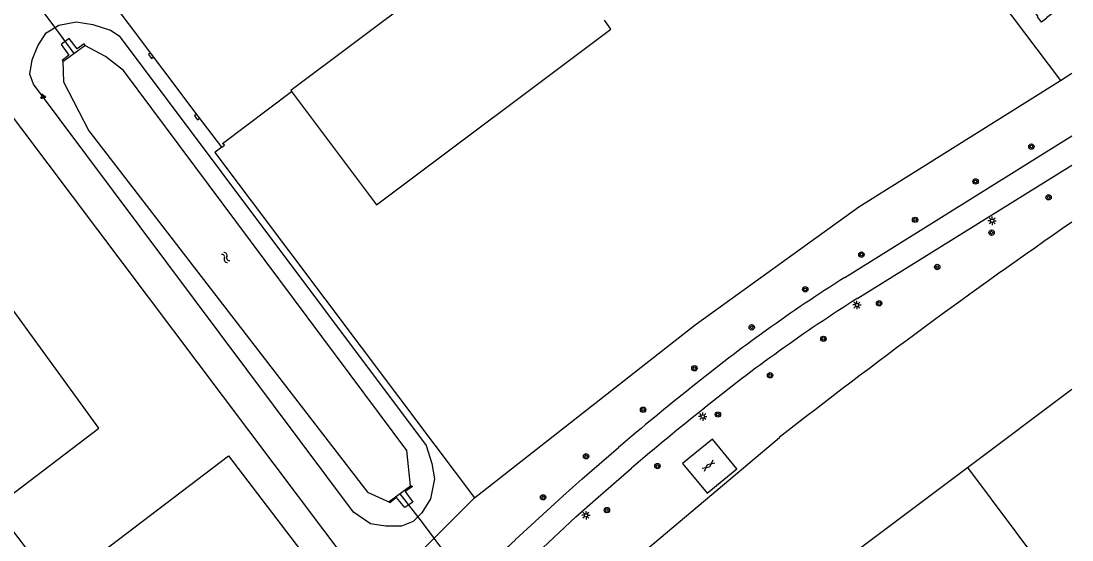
# Model space of a CAD drawing. Extents: x 126000 to 131009, y 393000 to 395500.
# Drawn here: x 130843.4 to 131000, y 394178.9 to 394256.3 of the extents above; entities that cross this region are included whole.
import ezdxf

# ---------------------------------------------------------------- set-up
doc = ezdxf.new("R2010")
doc.units = 0
for name, color, linetype in [('gg-afsc-hekwerk', 7, 'Continuous'), ('gg-bbg-hoofdgebouw', 7, 'Continuous'), ('gg-bbg-tussenscheiding', 7, 'Continuous'), ('gg-knt-verharding', 7, 'Continuous'), ('gg-kntw-bovenkant insteek waterloop', 7, 'Continuous'), ('gg-kntw-waterlijn', 7, 'Continuous'), ('gg-kwrk-duiker nz buis', 7, 'Continuous'), ('gg-kwrk-uitstroombak niveau min 01', 7, 'Continuous'), ('gt-grn-groengrens', 7, 'Continuous'), ('gt-symb-boom', 7, 'Continuous'), ('gt-symb-gesloten verharding', 7, 'Continuous'), ('gt-symb-groenvak', 7, 'Continuous'), ('gt-symb-kolk', 7, 'Continuous'), ('gt-symb-lichtmast', 7, 'Continuous'), ('gt-symb-watersymbool', 7, 'Continuous')]:
    doc.layers.add(name, color=color, linetype=linetype)

# ---------------------------------------------------------------- blocks, each defined once
blk = doc.blocks.new('gt0-KOLK')
at = {"layer": 'gt-symb-kolk'}
blk.add_lwpolyline([(0, 0), (0.38, 0), (0.38, 0.4), (-0.37, 0.4), (-0.37, 0), (0, 0)], dxfattribs=at)
blk = doc.blocks.new('gt0-GRVAK')
at = {"layer": 'gt-symb-groenvak'}
for p, q in [((-0.11, 0.19), (-0.23, 0.24)), ((-0.18, 0.15), (0.09, 0.15)), ((-0.09, 0.21), (-0.16, 0.32)), ((-0.05, 0.21), (-0.05, 0.39)), ((0, 0.21), (0.06, 0.32)), ((0.01, 0.19), (0.13, 0.24)), ((0.26, -0.05), (0.2, 0.06)), ((0.3, -0.05), (0.3, 0.13)), ((0.35, -0.05), (0.41, 0.06)), ((-0.25, -0.23), (-0.36, -0.18)), ((-0.32, -0.26), (-0.05, -0.26)), ((-0.23, -0.21), (-0.29, -0.1)), ((-0.18, -0.2), (-0.18, -0.02)), ((-0.14, -0.21), (-0.07, -0.1)), ((-0.12, -0.23), (0, -0.18)), ((0.24, -0.07), (0.12, -0.02)), ((0.17, -0.11), (0.44, -0.11)), ((0.37, -0.07), (0.49, -0.02))]:
    blk.add_line(p, q, dxfattribs=at)
blk = doc.blocks.new('gt0-WA')
at = {"layer": 'gt-symb-watersymbool'}
for centre, start, end in [((-0.32, 0.02), 28.0725, 151.9275), ((0.43, 0.42), 208.0725, 331.9275), ((-0.32, -0.43), 28.0725, 151.9275), ((0.43, -0.03), 208.0725, 331.9275)]:
    blk.add_arc(centre, 0.425, start, end, dxfattribs=at)
blk = doc.blocks.new('gt0-BOOM')
at = {"layer": 'gt-symb-boom'}
for radius in [0.4, 0.2]:
    blk.add_circle((0, 0), radius, dxfattribs=at)
blk = doc.blocks.new('gt0-LMAST')
at = {"layer": 'gt-symb-lichtmast'}
for p, q in [((-0.18, 0.17), (-0.45, 0.44)), ((0, 0.25), (0, 0.62)), ((0.17, 0.17), (0.44, 0.44)), ((-0.25, 0), (-0.63, 0)), ((-0.18, -0.18), (-0.45, -0.45)), ((0, -0.25), (0, -0.63)), ((0.44, -0.45), (0.17, -0.18)), ((0.25, 0), (0.62, 0))]:
    blk.add_line(p, q, dxfattribs=at)
blk.add_circle((0, 0), 0.25, dxfattribs=at)
blk = doc.blocks.new('gt0-GESVH1')
at = {"layer": 'gt-symb-gesloten verharding'}
for p, q in [((-0.99, -0.26), (0.01, 0.24)), ((0.01, -0.26), (-0.99, 0.24)), ((0.01, 0.24), (1.01, -0.26)), ((1.01, 0.24), (0.01, -0.26))]:
    blk.add_line(p, q, dxfattribs=at)

msp = doc.modelspace()

# ---------------------------------------------------------------- linework, layer by layer
at = {"layer": 'gg-afsc-hekwerk'}
for p, q in [((130966.44, 394289.89), (130992.92, 394254.52)), ((130992.92, 394254.52), (130998.3, 394247.42)), ((130896.14, 394170.36), (130836.65, 394249.39)), ((130998.3, 394247.42), (131000, 394248.49)), ((130873.35, 394237.46), (130872.36, 394236.72)), ((130925.22, 394167.95), (130956.41, 394194.2)), ((130905.08, 394193.08), (130910.99, 394185.23))]:
    msp.add_line(p, q, dxfattribs=at)
for points in [[(130910.99, 394185.23), (130943.85, 394211.01), (130968.25, 394228.59), (130998.3, 394247.42)], [(130873.35, 394237.46), (130873.74, 394237.76), (130873.48, 394238.02), (130883.75, 394245.78)], [(130872.36, 394236.72), (130872.3, 394236.67), (130905.08, 394193.08)], [(130941.99, 394190.34), (130945.68, 394185.9), (130950.09, 394189.53), (130946.44, 394193.98), (130941.99, 394190.34)]]:
    msp.add_lwpolyline(points, dxfattribs=at)
msp.add_arc((131513.78, 393483.37), 903.3, 124.66563, 128.10066, dxfattribs=at)
at = {"layer": 'gg-bbg-hoofdgebouw'}
msp.add_line((130984.42, 394189.72), (131000, 394201.44), dxfattribs=at)
for points in [[(131000, 394259.65), (130996.18, 394256.77), (130996.23, 394256.7), (130995.44, 394256.11), (130994.86, 394256.89), (130994.94, 394256.96), (130976.58, 394281.42), (130976.49, 394281.35), (130975.9, 394282.14), (130976.68, 394282.72), (130976.79, 394282.59), (130984.47, 394288.35), (130984.36, 394288.48), (130985.15, 394289.07), (130985.21, 394288.99), (130996.11, 394297.16), (130996.04, 394297.24), (130996.83, 394297.83), (130997.43, 394297.05), (130997.36, 394296.99), (131000, 394293.45)], [(130895.83, 394269.08), (130901.32, 394261.77), (130901.58, 394261.97), (130902.82, 394260.32), (130883.64, 394245.93), (130883.75, 394245.78)], [(130883.75, 394245.78), (130896.42, 394228.89), (130931.33, 394255.08), (130930.35, 394256.39)], [(130848.64, 394171.9), (130839.55, 394183.84), (130855.04, 394195.59), (130832.97, 394225.91), (130834.19, 394226.6), (130829.38, 394234.95), (130829.02, 394234.73), (130829.28, 394234.29)], [(130848.64, 394171.9), (130874.34, 394191.47), (130887.98, 394173.63), (130847.63, 394122.45)], [(130969.11, 394118.48), (130940.43, 394156.72), (130943.03, 394158.67), (130942.44, 394159.45), (130942.72, 394159.66), (130943.31, 394158.89), (130984.42, 394189.72)]]:
    msp.add_lwpolyline(points, dxfattribs=at)
at = {"layer": 'gg-bbg-tussenscheiding'}
msp.add_line((130984.42, 394189.72), (131000, 394168.95), dxfattribs=at)
at = {"layer": 'gg-knt-verharding'}
for p, q in [((130966.14, 394218.06), (131000, 394239.17)), ((130968.09, 394214.98), (131000, 394234.82))]:
    msp.add_line(p, q, dxfattribs=at)
for points in [[(130873.35, 394237.46), (130869.84, 394242.09), (130854.2, 394262.98)], [(130917.07, 394178.94), (130924.15, 394185.48), (130927.06, 394188.05), (130932.46, 394192.74)], [(130919.48, 394176.18), (130926.1, 394182.4), (130929, 394184.97), (130934.4, 394189.66)]]:
    msp.add_lwpolyline(points, dxfattribs=at)
for centre, radius, start, end in [((131099.37, 394008.14), 248.63, 122.4013, 128.8839), ((131101.31, 394005.06), 248.63, 122.4013, 128.8839), ((131239.21, 393832.22), 473.36, 128.6933, 130.3935), ((131241.16, 393829.14), 473.36, 128.6933, 130.3935), ((130998.44, 394089.88), 120.63, 132.4187, 137.7051)]:
    msp.add_arc(centre, radius, start, end, dxfattribs=at)
at = {"layer": 'gg-kntw-bovenkant insteek waterloop'}
msp.add_lwpolyline([(130858.08, 394254.06), (130903.81, 394193.01), (130904.65, 394190.33), (130905.04, 394188.03), (130904.44, 394185.06), (130903.16, 394182.97), (130901.84, 394181.69), (130900.11, 394180.99), (130897.74, 394180.99), (130895.5, 394181.35), (130892.96, 394183.09), (130845.3, 394246.87), (130844.76, 394248.37), (130845.12, 394250.5), (130845.96, 394252.59), (130847.2, 394254.52), (130849.1, 394255.65), (130851.65, 394256.18), (130854.16, 394255.76), (130856.79, 394254.9), (130858.08, 394254.06)], dxfattribs=at)
at = {"layer": 'gg-kntw-waterlijn'}
for points in [[(130901.49, 394186.99), (130900.9, 394192.28), (130858.71, 394248.92), (130856.05, 394251.01), (130852.93, 394252.65)], [(130849.66, 394250.29), (130849.8, 394247.24), (130853.54, 394239.93), (130895.06, 394186.05), (130898.35, 394184.57)]]:
    msp.add_lwpolyline(points, dxfattribs=at)
at = {"layer": 'gg-kwrk-duiker nz buis'}
for p, q in [((130835.86, 394272.18), (130848.03, 394255.9)), ((130848.03, 394255.9), (130851.31, 394251.45))]:
    msp.add_line(p, q, dxfattribs=at)
msp.add_lwpolyline([(130899.88, 394185.82), (130903.18, 394181.56), (130910.02, 394172.39)], dxfattribs=at)
at = {"layer": 'gg-kwrk-uitstroombak niveau min 01'}
for points in [[(130852.93, 394252.65), (130852.99, 394252.7), (130852.85, 394252.88), (130851.81, 394252.13), (130850.62, 394253.7), (130849.41, 394252.78), (130850.59, 394251.18), (130849.57, 394250.41), (130849.66, 394250.29)], [(130849.66, 394250.29), (130849.69, 394250.24), (130852.93, 394252.65)], [(130898.35, 394184.57), (130898.28, 394184.66), (130901.49, 394186.99)], [(130901.49, 394186.99), (130901.55, 394187.03), (130901.75, 394186.9), (130900.65, 394186.18), (130901.81, 394184.57), (130900.64, 394183.79), (130899.4, 394185.26), (130898.41, 394184.49), (130898.35, 394184.57)]]:
    msp.add_lwpolyline(points, dxfattribs=at)
at = {"layer": 'gt-grn-groengrens'}
msp.add_line((130910.99, 394185.23), (130896.14, 394170.36), dxfattribs=at)

# ---------------------------------------------------------------- block references
at = {"layer": 'gt-symb-boom'}
for p in [(130993.95, 394237.57), (130985.64, 394232.37), (130996.52, 394230.01), (130976.63, 394226.65), (130988.03, 394224.74), (130968.64, 394221.47), (130979.93, 394219.62), (130960.27, 394216.28), (130971.27, 394214.22), (130952.29, 394210.63), (130962.98, 394208.92), (130943.76, 394204.54), (130955.03, 394203.49), (130936.11, 394198.34), (130947.26, 394197.64), (130927.62, 394191.41), (130938.25, 394189.95), (130921.22, 394185.3), (130930.73, 394183.39)]:
    msp.add_blockref('gt0-BOOM', p, dxfattribs=at)
at = {"layer": 'gt-symb-gesloten verharding', "rotation": 38.62400398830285}
msp.add_blockref('gt0-GESVH1', (130945.85, 394190), dxfattribs=at)
at = {"layer": 'gt-symb-groenvak'}
msp.add_blockref('gt0-GRVAK', (130846.71, 394245.04), dxfattribs=at)
at = {"layer": 'gt-symb-kolk'}
for p, rotation in [((130862.97, 394251.25), 126.95012773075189), ((130869.84, 394242.09), 127.15637415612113)]:
    msp.add_blockref('gt0-KOLK', p, dxfattribs=dict(at, rotation=rotation))
at = {"layer": 'gt-symb-lichtmast'}
for p in [(130988.11, 394226.51), (130967.97, 394213.96), (130945, 394197.34), (130927.61, 394182.62)]:
    msp.add_blockref('gt0-LMAST', p, dxfattribs=at)
at = {"layer": 'gt-symb-watersymbool', "rotation": -53.049872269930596}
msp.add_blockref('gt0-WA', (130873.9, 394221.08), dxfattribs=at)

doc.saveas('drawing.dxf')
